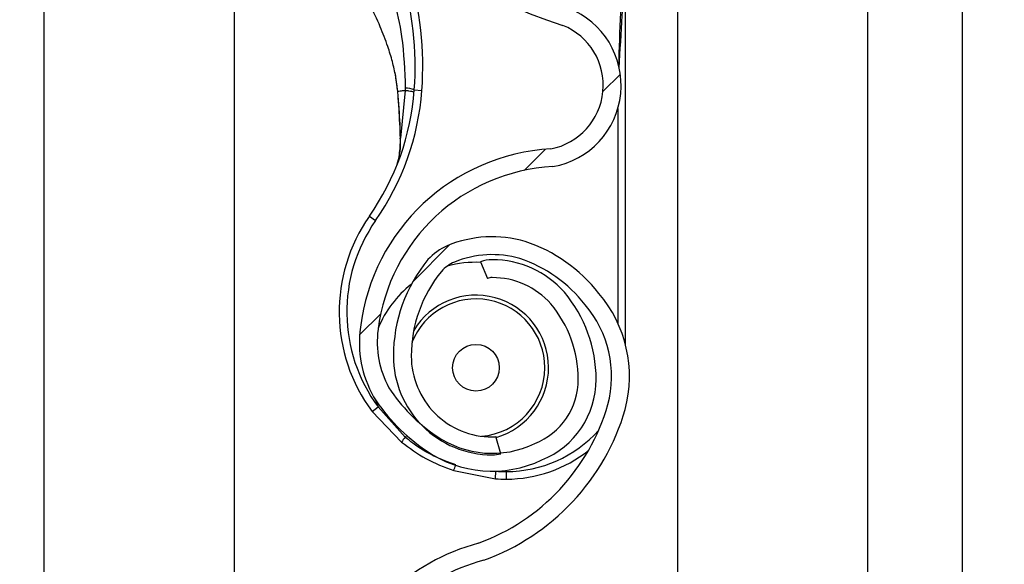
# Model space of a CAD drawing. Header units: inches. Extents: x 170 to 284, y 215 to 248.
# Tile 289 of 656: x 186.1024 to 186.2355, y 242.2226 to 242.2962. Entities that reach past the tile are written whole.
import ezdxf

# ---------------------------------------------------------------- set-up
doc = ezdxf.new("R2010")
doc.units = ezdxf.units.IN
doc.header["$LTSCALE"] = 0.25
doc.header["$MEASUREMENT"] = 0
doc.layers.add('ANNOTATIONS', color=1, linetype='Continuous')
doc.layers.add('LH BENCH MOUNT', color=7, linetype='Continuous')
doc.styles.add('ARIAL', font='arial.ttf', dxfattribs={"height": 0.09375})
doc.dimstyles.new('STANDARD$0', dxfattribs={"dimtxt": 0.09375, "dimasz": 0.09375, "dimexe": 0.03125, "dimexo": 0.046875, "dimgap": 0.09, "dimtad": 0, "dimtih": 1, "dimtoh": 1, "dimdec": 4, "dimzin": 0, "dimdsep": 46, "dimtxsty": 'ARIAL', "dimcen": 0.09, "dimadec": 0, "dimazin": 0, "dimtfac": 1, "dimtdec": 4, "dimtofl": 0, "dimtmove": 0, "dimatfit": 1, "dimfxl": 1, "dimtolj": 1, "dimtzin": 0, "dimarcsym": 0})
pattern_1 = [(45, (176.0930244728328, 238.0091787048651), (-0.03026527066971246, 0.03026527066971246), [])]

# ---------------------------------------------------------------- blocks, each defined once
blk = doc.blocks.new('*D20')
at = {"layer": 'ANNOTATIONS', "color": 0, "lineweight": -2, "transparency": 16777216}
for p, q in [((186.1492924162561, 243.6642684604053), (187.5897358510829, 243.6642684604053)), ((187.5584858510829, 243.5705184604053), (187.5584858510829, 241.8503426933)), ((187.5584858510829, 239.6953067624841), (187.5584858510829, 241.4154825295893)), ((186.8279608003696, 239.6015567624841), (187.5897358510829, 239.6015567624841))]:
    blk.add_line(p, q, dxfattribs=at)
at = {"layer": 'ANNOTATIONS', "color": 0, "transparency": 16777216}
for points in [[(187.5428608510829, 243.5705184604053), (187.5741108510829, 243.5705184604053), (187.5584858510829, 243.6642684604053)], [(187.5428608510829, 239.6953067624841), (187.5741108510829, 239.6953067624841), (187.5584858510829, 239.6015567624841)]]:
    blk.add_solid(points, dxfattribs=at)
at = {"layer": 'defpoints', "color": 0, "transparency": 16777216}
for p in [(186.1024174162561, 243.6642684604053), (186.7810858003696, 239.6015567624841), (187.5584858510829, 239.6015567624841)]:
    blk.add_point(p, dxfattribs=at)
at = {"layer": 'ANNOTATIONS', "color": 0, "transparency": 16777216, "insert": (187.558485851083, 241.6329126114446), "char_height": 0.09375, "attachment_point": 5, "style": 'ARIAL'}
blk.add_mtext('\\A1;OPENING\\PHEIGHT', dxfattribs=at)

msp = doc.modelspace()

# ---------------------------------------------------------------- hatches: boundary and pattern name
at = {"layer": 'LH BENCH MOUNT'}
h = msp.add_hatch(dxfattribs=at)
h.set_pattern_fill('ANSI31', color=256, scale=0.34241245, angle=2.8e-322, style=0)
h.set_pattern_definition(pattern_1)
edge = h.paths.add_edge_path(flags=0)
edge.add_arc((186.1662917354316, 242.2596397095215), 0.001712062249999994, 450.0000000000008, 472.2104203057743)
edge.add_line((186.1656445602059, 242.2612247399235), (186.1647320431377, 242.2634596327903))
edge.add_arc((186.1662917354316, 242.2596397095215), 0.004126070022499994, 450, 472.2104203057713, ccw=False)
edge.add_arc((186.1662917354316, 242.2507369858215), 0.01302879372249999, 401.4761673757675, 450, ccw=False)
edge.add_arc((186.1620458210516, 242.2475867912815), 0.01830194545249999, 359.99999999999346, 400.0613730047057, ccw=False)
edge.add_arc((186.1685858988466, 242.2475867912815), 0.01176186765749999, 292.14085769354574, 359.99999999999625, ccw=False)
edge.add_arc((186.1662917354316, 242.2508397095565), 0.01566536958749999, 235.2570680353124, 295.43079980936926, ccw=False)
edge.add_arc((186.1715306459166, 242.2589548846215), 0.02532140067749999, 212.8542481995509, 235.9809333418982, ccw=False)
edge.add_arc((186.1633812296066, 242.2525860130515), 0.01504902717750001, 172.1557183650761, 209.3146496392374, ccw=False)
edge.add_arc((186.1758108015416, 242.2512506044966), 0.02754708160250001, 453.3085031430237, 532.9325737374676, ccw=False)
edge.add_arc((186.1725578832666, 242.2873408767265), 0.008748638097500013, 280.9586189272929, 427.9414322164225)
edge.add_arc((186.1924176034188, 242.3496941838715), 0.05672062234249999, 179.5706357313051, 253.0098997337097, ccw=False)
edge.add_arc((186.3507493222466, 242.3508926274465), 0.2150521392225, 163.4260275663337, 180.2060536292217, ccw=False)
edge.add_arc((186.1719757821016, 242.4030420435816), 0.02884824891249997, 465.1588434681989, 521.4137567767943, ccw=False)
edge.add_arc((186.1546497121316, 242.4575883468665), 0.0284373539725, 290.1205938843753, 343.7190675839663)
edge.add_arc((186.1674901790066, 242.4534109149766), 0.01494630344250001, 345.2914408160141, 400.5471921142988)
edge.add_arc((186.1640660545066, 242.4515961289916), 0.0187470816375, 397.9578745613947, 431.4396159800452)
edge.add_arc((186.1662917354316, 242.4564241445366), 0.0134739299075, 433.8775574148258, 472.273645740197)
edge.add_arc((186.1637236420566, 242.4634435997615), 0.006011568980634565, 474.98253258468, 495.7175736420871)
edge.add_arc((186.1735166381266, 242.4561844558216), 0.01816498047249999, 500.8992600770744, 539.9999999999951)
edge.add_arc((186.1662917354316, 242.4561844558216), 0.01094007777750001, 539.9999999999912, 629.9999999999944)
edge.add_arc((186.1662917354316, 242.4471105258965), 0.001866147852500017, 269.9999999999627, 285.6422464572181)
edge.add_line((186.1667949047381, 242.4453134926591), (186.167445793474, 242.4429888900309))
edge.add_arc((186.1662917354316, 242.4471105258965), 0.004280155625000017, 269.9999999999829, 285.642246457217, ccw=False)
edge.add_arc((186.1662917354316, 242.4561844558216), 0.01335408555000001, 179.9999999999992, 269.999999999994, ccw=False)
edge.add_arc((186.1735166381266, 242.4561844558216), 0.020578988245, 500.6113583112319, 540, ccw=False)
edge.add_arc((186.1637236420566, 242.4634435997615), 0.008425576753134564, 474.5776671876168, 496.4997109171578, ccw=False)
edge.add_arc((186.1662917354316, 242.4564241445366), 0.01588793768, 433.69030225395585, 472.47058069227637, ccw=False)
edge.add_arc((186.1640660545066, 242.4515961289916), 0.02116108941, 398.1045307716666, 431.57717173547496, ccw=False)
edge.add_arc((186.1674901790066, 242.4534109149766), 0.01736031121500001, 345.18024813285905, 400.3658533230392, ccw=False)
edge.add_arc((186.1546497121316, 242.4575883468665), 0.030851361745, 289.91815728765, 343.7795375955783, ccw=False)
edge.add_arc((186.1719757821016, 242.4030420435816), 0.02643424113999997, 464.941709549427, 521.3236131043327)
edge.add_arc((186.3507493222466, 242.3508926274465), 0.21263813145, 523.4376684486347, 540.2096895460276)
edge.add_arc((186.1924176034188, 242.3496941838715), 0.05430661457, 539.5566266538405, 613.1145348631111)
edge.add_arc((186.1725578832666, 242.2873408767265), 0.01116264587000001, 280.06103888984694, 428.52908719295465, ccw=False)
edge.add_arc((186.1758108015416, 242.2512506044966), 0.02513307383, 452.9714001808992, 532.970657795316)
edge.add_arc((186.1633812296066, 242.2525860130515), 0.01263501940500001, 532.0830472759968, 568.9826967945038)
edge.add_arc((186.1715306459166, 242.2589548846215), 0.022907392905, 213.0443063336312, 236.0197152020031)
edge.add_arc((186.1662917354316, 242.2508397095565), 0.01325136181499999, 235.1922404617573, 295.7352497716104)
edge.add_arc((186.1685858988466, 242.2475867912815), 0.009347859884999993, 291.7225241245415, 359.9999999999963)
edge.add_arc((186.1620458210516, 242.2475867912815), 0.01588793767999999, 359.9999999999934, 399.9521788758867)
edge.add_arc((186.1662917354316, 242.2507369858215), 0.01061478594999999, 401.6345013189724, 450.0000000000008)
h = msp.add_hatch(dxfattribs=at)
h.set_pattern_fill('ANSI31', color=256, scale=0.34241245, angle=2.8e-322, style=0)
h.set_pattern_definition(pattern_1)
edge = h.paths.add_edge_path(flags=0)
edge.add_arc((186.1662917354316, 242.0541922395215), 0.001712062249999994, 450.0000000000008, 472.2104203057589)
edge.add_line((186.1656445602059, 242.0557772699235), (186.1647320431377, 242.0580121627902))
edge.add_arc((186.1662917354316, 242.0541922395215), 0.004126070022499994, 450, 472.2104203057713, ccw=False)
edge.add_arc((186.1662917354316, 242.0452895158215), 0.01302879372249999, 401.47616737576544, 450, ccw=False)
edge.add_arc((186.1620458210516, 242.0421393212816), 0.01830194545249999, 359.99999999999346, 400.0613730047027, ccw=False)
edge.add_arc((186.1685858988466, 242.0421393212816), 0.01176186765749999, 292.1408576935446, 359.99999999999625, ccw=False)
edge.add_arc((186.1662917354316, 242.0453922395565), 0.01566536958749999, 235.2570680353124, 295.4307998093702, ccw=False)
edge.add_arc((186.1715306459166, 242.0535074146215), 0.02532140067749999, 212.8542481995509, 235.980933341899, ccw=False)
edge.add_arc((186.1633812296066, 242.0471385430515), 0.01504902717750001, 172.1557183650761, 209.3146496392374, ccw=False)
edge.add_arc((186.1758108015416, 242.0458031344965), 0.02754708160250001, 453.30850314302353, 532.9325737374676, ccw=False)
edge.add_arc((186.1725578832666, 242.0818934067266), 0.008748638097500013, 280.9586189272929, 427.9414322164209)
edge.add_arc((186.1924176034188, 242.1442467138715), 0.05672062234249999, 179.5706357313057, 253.00989973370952, ccw=False)
edge.add_arc((186.3507493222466, 242.1454451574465), 0.2150521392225, 163.4260275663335, 180.2060536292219, ccw=False)
edge.add_arc((186.1719757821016, 242.1975945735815), 0.02884824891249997, 465.1588434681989, 521.4137567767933, ccw=False)
edge.add_arc((186.1546497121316, 242.2521408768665), 0.0284373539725, 290.1205938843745, 343.7190675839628)
edge.add_arc((186.1674901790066, 242.2479634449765), 0.01494630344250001, 345.2914408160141, 400.5471921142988)
edge.add_arc((186.1640660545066, 242.2461486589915), 0.0187470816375, 397.9578745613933, 431.4396159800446)
edge.add_arc((186.1662917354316, 242.2509766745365), 0.0134739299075, 433.8775574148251, 472.2736457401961)
edge.add_arc((186.1637236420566, 242.2579961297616), 0.006011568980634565, 474.98253258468, 495.7175736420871)
edge.add_arc((186.1735166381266, 242.2507369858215), 0.01816498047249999, 500.8992600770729, 539.9999999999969)
edge.add_arc((186.1662917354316, 242.2507369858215), 0.01094007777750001, 539.9999999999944, 629.9999999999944)
edge.add_arc((186.1662917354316, 242.2416630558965), 0.001866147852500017, 269.9999999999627, 285.6422464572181)
edge.add_line((186.1667949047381, 242.2398660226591), (186.167445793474, 242.2375414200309))
edge.add_arc((186.1662917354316, 242.2416630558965), 0.004280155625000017, 269.9999999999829, 285.642246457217, ccw=False)
edge.add_arc((186.1662917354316, 242.2507369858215), 0.01335408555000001, 179.9999999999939, 269.999999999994, ccw=False)
edge.add_arc((186.1735166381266, 242.2507369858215), 0.020578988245, 500.6113583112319, 539.9999999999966, ccw=False)
edge.add_arc((186.1637236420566, 242.2579961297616), 0.008425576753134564, 474.5776671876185, 496.4997109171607, ccw=False)
edge.add_arc((186.1662917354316, 242.2509766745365), 0.01588793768, 433.6903022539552, 472.47058069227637, ccw=False)
edge.add_arc((186.1640660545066, 242.2461486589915), 0.02116108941, 398.10453077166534, 431.5771717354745, ccw=False)
edge.add_arc((186.1674901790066, 242.2479634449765), 0.01736031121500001, 345.180248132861, 400.3658533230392, ccw=False)
edge.add_arc((186.1546497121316, 242.2521408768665), 0.030851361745, 289.9181572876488, 343.77953759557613, ccw=False)
edge.add_arc((186.1719757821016, 242.1975945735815), 0.02643424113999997, 464.9417095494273, 521.3236131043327)
edge.add_arc((186.3507493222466, 242.1454451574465), 0.21263813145, 523.4376684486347, 540.2096895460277)
edge.add_arc((186.1924176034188, 242.1442467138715), 0.05430661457, 539.5566266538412, 613.1145348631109)
edge.add_arc((186.1725578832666, 242.0818934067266), 0.01116264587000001, 280.06103888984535, 428.5290871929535, ccw=False)
edge.add_arc((186.1758108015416, 242.0458031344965), 0.02513307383, 452.9714001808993, 532.970657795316)
edge.add_arc((186.1633812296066, 242.0471385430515), 0.01263501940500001, 532.0830472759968, 568.9826967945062)
edge.add_arc((186.1715306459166, 242.0535074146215), 0.022907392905, 213.0443063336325, 236.0197152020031)
edge.add_arc((186.1662917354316, 242.0453922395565), 0.01325136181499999, 235.1922404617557, 295.7352497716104)
edge.add_arc((186.1685858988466, 242.0421393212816), 0.009347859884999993, 291.7225241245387, 359.9999999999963)
edge.add_arc((186.1620458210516, 242.0421393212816), 0.01588793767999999, 359.9999999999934, 399.9521788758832)
edge.add_arc((186.1662917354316, 242.0452895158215), 0.01061478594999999, 401.6345013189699, 450.0000000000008)

# ---------------------------------------------------------------- linework, layer by layer
for p, q in [((186.1913380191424, 243.8543193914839), (186.1913380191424, 239.6015567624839)), ((186.2170189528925, 243.8543193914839), (186.2170189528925, 239.6015567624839)), ((186.2298594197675, 239.6015567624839), (186.2298594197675, 243.8543193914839)), ((186.1057349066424, 239.6015567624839), (186.1057349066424, 243.7595607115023)), ((186.1314158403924, 242.3443231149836), (186.1314158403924, 242.1519491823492)), ((186.1843016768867, 242.2522940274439), (186.1843016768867, 242.3047162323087)), ((186.1531342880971, 242.289066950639), (186.1534991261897, 242.2864878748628)), ((186.1535411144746, 242.2863355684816), (186.1535271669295, 242.2865028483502)), ((186.1545422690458, 242.2866317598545), (186.1538921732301, 242.2801977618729)), ((186.1557639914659, 242.2867309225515), (186.1567884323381, 242.2866551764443)), ((186.1832744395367, 242.284216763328), (186.1832744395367, 242.2551909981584)), ((186.1496836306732, 242.2696428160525), (186.1505256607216, 242.2690544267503)), ((186.1647320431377, 242.2634596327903), (186.1656445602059, 242.2612247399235)), ((186.1505319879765, 242.2448046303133), (186.1508730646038, 242.2438592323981)), ((186.1500475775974, 242.2432478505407), (186.1508730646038, 242.2438592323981)), ((186.1500475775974, 242.2432478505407), (186.1540259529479, 242.2391031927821)), ((186.1545323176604, 242.239767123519), (186.1508730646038, 242.2438592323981)), ((186.1545323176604, 242.239767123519), (186.1547560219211, 242.239986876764)), ((186.167445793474, 242.2375414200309), (186.1667949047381, 242.2398660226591)), ((186.1610933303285, 242.2352482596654), (186.1667319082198, 242.2341473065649)), ((186.1667319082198, 242.2341473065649), (186.1667990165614, 242.2351723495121)), ((186.1682082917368, 242.2340990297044), (186.1682082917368, 242.2351262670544))]:
    msp.add_line(p, q, dxfattribs=at)
at = {"layer": 'LH BENCH MOUNT', "flags": 128}
msp.add_lwpolyline([(186.1538586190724, 242.280129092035), (186.1538308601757, 242.2801366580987), (186.1538118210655, 242.2801450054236), (186.1538020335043, 242.2801539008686), (186.1538017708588, 242.280163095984), (186.1538110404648, 242.2801723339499), (186.153829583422, 242.28018135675), (186.1538568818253, 242.2801899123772), (186.1538921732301, 242.2801977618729)], dxfattribs=at)
at = {"layer": 'LH BENCH MOUNT'}
msp.add_circle((186.1640993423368, 242.2491651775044), 0.00315523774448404, dxfattribs=at)
for centre, radius, start, end in [((186.1924176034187, 242.3496941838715), 0.05672062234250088, 179.5706357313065, 253.009899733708), ((186.1127374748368, 242.2899122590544), 0.04314396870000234, 355.771303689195, 16.94846748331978), ((186.1127374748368, 242.2899122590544), 0.04417120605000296, 355.7713036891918, 16.94846748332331), ((186.1725578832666, 242.2873408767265), 0.01116264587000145, 280.0610388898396, 68.52908719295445), ((186.1725578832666, 242.2873408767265), 0.008748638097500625, 280.9586189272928, 67.94143221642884), ((186.1216159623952, 242.2892557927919), 0.03424124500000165, 325.055123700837, 355.771303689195), ((186.1216159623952, 242.2892557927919), 0.03526848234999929, 325.055123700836, 355.7713036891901), ((186.1535507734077, 242.2861577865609), 0.000178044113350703, 93.10983558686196, 110.0707638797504), ((186.1535040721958, 242.2863549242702), 3.319259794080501e-05, 244.2889319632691, 282.2874080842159), ((186.1544851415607, 242.2834719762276), 0.003500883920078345, 68.57435782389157, 89.0426180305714), ((186.1758108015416, 242.2512506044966), 0.02754708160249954, 93.3085031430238, 172.9325737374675), ((186.1758108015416, 242.2512506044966), 0.02513307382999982, 92.9714001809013, 172.9706577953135), ((186.1682082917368, 242.2566982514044), 0.02259922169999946, 145.0551237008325, 216.5248216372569), ((186.1682082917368, 242.2566982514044), 0.0215719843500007, 145.0551237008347, 216.5248216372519), ((186.1662917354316, 242.2509766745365), 0.01588793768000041, 73.69030225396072, 112.4705806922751), ((186.1640660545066, 242.2461486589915), 0.02116108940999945, 38.10453077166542, 71.57717173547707), ((186.1637236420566, 242.2579961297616), 0.008425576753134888, 114.5776671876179, 136.4997109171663), ((186.1735166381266, 242.2507369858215), 0.0205789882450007, 140.6113583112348, 179.9999999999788), ((186.1637236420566, 242.2579961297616), 0.006011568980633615, 114.9825325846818, 135.7175736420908), ((186.1640993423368, 242.2491651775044), 0.01425087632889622, 87.35889654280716, 105.8277214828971), ((186.1662917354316, 242.2509766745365), 0.01347392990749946, 73.87755741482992, 112.2736457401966), ((186.1662917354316, 242.2596397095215), 0.004126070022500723, 90, 112.2104203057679), ((186.1662917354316, 242.2507369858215), 0.01302879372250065, 41.47616737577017, 90), ((186.1640660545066, 242.2461486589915), 0.01874708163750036, 37.95787456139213, 71.43961598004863), ((186.1735166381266, 242.2507369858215), 0.01816498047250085, 140.8992600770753, 179.9999999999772), ((186.1662917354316, 242.2596397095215), 0.001712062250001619, 90, 112.2104203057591), ((186.1662917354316, 242.2507369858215), 0.01061478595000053, 41.6345013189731, 90), ((186.1640993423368, 242.2491651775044), 0.01425087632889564, 127.8333931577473, 157.9527497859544), ((186.1620458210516, 242.2475867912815), 0.01830194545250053, 359.9999999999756, 40.06137300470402), ((186.1674901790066, 242.2479634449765), 0.01736031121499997, 345.180248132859, 40.36585332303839), ((186.1640993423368, 242.2491651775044), 0.009303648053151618, 0, 158.4588253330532), ((186.1640993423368, 242.2491651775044), 0.009810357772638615, 286.1585342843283, 149.0324419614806), ((186.1620458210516, 242.2475867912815), 0.01588793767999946, 359.9999999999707, 39.95217887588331), ((186.1674901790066, 242.2479634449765), 0.01494630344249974, 345.2914408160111, 40.54719211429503), ((186.1633812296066, 242.2525860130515), 0.01504902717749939, 172.1557183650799, 209.3146496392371), ((186.1633812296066, 242.2525860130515), 0.01263501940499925, 172.0830472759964, 208.9826967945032), ((186.1662917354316, 242.2507369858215), 0.01335408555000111, 179.9999999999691, 269.9999999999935), ((186.1662917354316, 242.2507369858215), 0.01094007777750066, 179.9999999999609, 269.9999999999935), ((186.1640993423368, 242.2491651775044), 0.009303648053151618, 274.6412267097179, 0), ((186.1685858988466, 242.2475867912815), 0.00934785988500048, 291.7225241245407, 359.9999999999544), ((186.1685858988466, 242.2475867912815), 0.01176186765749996, 292.1408576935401, 359.9999999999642), ((186.1715306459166, 242.2589548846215), 0.02290739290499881, 213.0443063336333, 236.0197152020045), ((186.1715306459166, 242.2589548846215), 0.02532140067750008, 212.8542481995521, 235.9809333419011), ((186.1546497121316, 242.2521408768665), 0.02843735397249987, 290.1205938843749, 343.7190675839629), ((186.1546497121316, 242.2521408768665), 0.03085136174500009, 289.91815728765, 343.7795375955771), ((186.1682082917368, 242.2519044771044), 0.01677821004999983, 269.9999999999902, 317.973460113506), ((186.161206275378, 242.2341519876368), 0.00872189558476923, 139.9244128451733, 145.4117204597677), ((186.1662917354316, 242.2508397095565), 0.01325136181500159, 235.1922404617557, 295.7352497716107), ((186.1662917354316, 242.2416630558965), 0.0018661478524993, 269.9999999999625, 285.6422464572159), ((186.1662917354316, 242.2508397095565), 0.01566536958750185, 235.2570680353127, 295.4307998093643), ((186.1682082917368, 242.2519044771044), 0.0178054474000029, 269.9999999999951, 308.5921886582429), ((186.1662917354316, 242.2416630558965), 0.004280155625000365, 269.9999999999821, 285.6422464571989), ((186.1534978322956, 242.2384217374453), 0.008231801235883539, 337.3243224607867, 342.6867957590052), ((186.1682082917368, 242.2566982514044), 0.02259922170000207, 266.2542590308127, 270), ((186.1682082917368, 242.2566982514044), 0.02157198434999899, 266.2542590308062, 269.9999999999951), ((186.1719757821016, 242.1975945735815), 0.02884824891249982, 105.1588434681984, 161.4137567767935), ((186.1719757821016, 242.1975945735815), 0.02643424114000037, 104.9417095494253, 161.3236131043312)]:
    msp.add_arc(centre, radius, start, end, dxfattribs=at)
for points, knots in [([(186.1834573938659, 242.2896952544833), (186.1835940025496, 242.2920564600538), (186.1838003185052, 242.2956225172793), (186.1840449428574, 242.2998398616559), (186.1841782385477, 242.3020500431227), (186.1842457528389, 242.3032505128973), (186.1842726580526, 242.3039082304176), (186.1842856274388, 242.3042713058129), (186.1842922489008, 242.304471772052), (186.1842958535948, 242.3045828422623), (186.1842980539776, 242.3046490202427), (186.1842994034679, 242.3046874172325), (186.1843003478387, 242.3047108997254), (186.1843008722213, 242.3047218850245), (186.1843012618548, 242.3047271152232), (186.1843014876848, 242.3047276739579), (186.1843016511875, 242.3047244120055), (186.1843016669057, 242.3047194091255), (186.1843016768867, 242.3047162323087)], [0, 0, 0, 0, 0.4681368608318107, 0.7070129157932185, 0.8371325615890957, 0.9079072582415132, 0.9470740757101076, 0.9687898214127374, 0.9808770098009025, 0.9876679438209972, 0.9915546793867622, 0.9947708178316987, 0.9959953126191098, 0.9972287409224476, 0.9978484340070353, 0.9984730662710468, 0.9990304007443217, 1, 1, 1, 1]), ([(186.1524503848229, 242.3005404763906), (186.1524503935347, 242.3005404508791), (186.1526362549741, 242.2999961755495), (186.1533097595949, 242.2978373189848), (186.1542967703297, 242.2933295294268), (186.1544529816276, 242.2893068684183), (186.1545436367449, 242.2869723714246)], [0, 0, 0, 0, 5.869764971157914e-06, 0.1252288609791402, 0.4923383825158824, 1, 1, 1, 1]), ([(186.1837573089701, 242.299810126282), (186.1837139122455, 242.2989355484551), (186.1835497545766, 242.2956272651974), (186.1834503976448, 242.292316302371), (186.1833773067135, 242.2898806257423)], [0, 0, 0, 0, 0.2643600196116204, 1, 1, 1, 1]), ([(186.15352716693, 242.2865028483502), (186.1534458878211, 242.2871973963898), (186.1532852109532, 242.288570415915), (186.1528103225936, 242.2906024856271), (186.1521256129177, 242.2928461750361), (186.1511133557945, 242.2954500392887), (186.1502489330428, 242.2972857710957), (186.1497780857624, 242.2982856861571)], [0, 0, 0, 0, 0.1627420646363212, 0.321717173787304, 0.4905672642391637, 0.7225142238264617, 1, 1, 1, 1]), ([(186.1534991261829, 242.2864878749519), (186.1534912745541, 242.2864882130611), (186.1534753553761, 242.2864888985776), (186.1534745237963, 242.2864921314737), (186.1534900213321, 242.2864967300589), (186.1535148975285, 242.2865008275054), (186.1535271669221, 242.2865028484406)], [0, 0, 0, 0, 0.2466091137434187, 0.5000000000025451, 0.7533908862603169, 0.9999999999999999, 0.9999999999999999, 0.9999999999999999, 0.9999999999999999]), ([(186.1535111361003, 242.2863224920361), (186.1535707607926, 242.2856013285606), (186.1537420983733, 242.2835289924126), (186.1538126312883, 242.2814709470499), (186.1538586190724, 242.280129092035)], [0, 0, 0, 0, 0.3479954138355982, 1, 1, 1, 1]), ([(186.1545422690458, 242.2866317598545), (186.1544877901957, 242.2866255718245), (186.1542359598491, 242.2865969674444), (186.1538712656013, 242.2865522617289), (186.1536310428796, 242.286517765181), (186.1535271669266, 242.2865028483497)], [0, 0, 0, 0, 0.135457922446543, 0.626158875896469, 1, 1, 1, 1]), ([(186.1538921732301, 242.2801977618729), (186.1538388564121, 242.281527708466), (186.1537572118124, 242.2835642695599), (186.15359677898, 242.285621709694), (186.1535411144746, 242.2863355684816)], [0, 0, 0, 0, 0.6530354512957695, 1, 1, 1, 1]), ([(186.1545436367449, 242.2869723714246), (186.1545434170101, 242.2868588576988), (186.1545431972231, 242.2867453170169), (186.1545422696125, 242.286631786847), (186.1545422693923, 242.2866317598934)], [0, 0, 0, 0, 0.9997625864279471, 1, 1, 1, 1]), ([(186.1533931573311, 242.2765014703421), (186.1534648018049, 242.2767290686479), (186.1537287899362, 242.2775676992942), (186.1538611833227, 242.2789051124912), (186.1538856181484, 242.2799243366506), (186.1538921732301, 242.2801977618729)], [0, 0, 0, 0, 0.2141804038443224, 0.7891897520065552, 1, 1, 1, 1]), ([(186.1538586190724, 242.280129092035), (186.1538639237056, 242.2798481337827), (186.15388027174, 242.2789822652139), (186.1537599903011, 242.2781687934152), (186.1536787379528, 242.2776192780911)], [0, 0, 0, 0, 0.3244814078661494, 0.9999999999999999, 0.9999999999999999, 0.9999999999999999, 0.9999999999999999]), ([(186.1613773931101, 242.236033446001), (186.1603688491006, 242.2363968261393), (186.1583225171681, 242.2371341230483), (186.1560774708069, 242.2385185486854), (186.1548767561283, 242.2394887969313), (186.1545323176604, 242.239767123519)], [0, 0, 0, 0, 0.4093476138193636, 0.8305647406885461, 1, 1, 1, 1]), ([(186.1540259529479, 242.2391031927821), (186.1550988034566, 242.2383144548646), (186.1572801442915, 242.2367107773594), (186.1598084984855, 242.2357410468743), (186.1610933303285, 242.2352482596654)], [0, 0, 0, 0, 0.4918307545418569, 1, 1, 1, 1])]:
    msp.add_open_spline(points, degree=3, knots=knots, dxfattribs=at)
msp.add_open_spline([(186.1557351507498, 242.2863672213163), (186.1557207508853, 242.2863846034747), (186.1556919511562, 242.2864193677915), (186.1554431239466, 242.2864857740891), (186.1550672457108, 242.2865579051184), (186.1547172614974, 242.2866071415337), (186.1545422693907, 242.2866317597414)], degree=3, dxfattribs=at)

# ---------------------------------------------------------------- dimensions: what is measured, and where the dimension line sits
at = {"layer": 'ANNOTATIONS'}
dim = msp.add_linear_dim(base=(187.5584858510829, 239.6015567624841), p1=(186.102417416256, 243.6642684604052), p2=(186.7810858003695, 239.6015567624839), angle=90, text='OPENING\\PHEIGHT', dimstyle='STANDARD$0', dxfattribs=at)
dim.commit()
dim.dimension.update_dxf_attribs({"geometry": '*D20', "text_midpoint": (187.558485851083, 241.6329126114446)})

doc.saveas('drawing.dxf')
